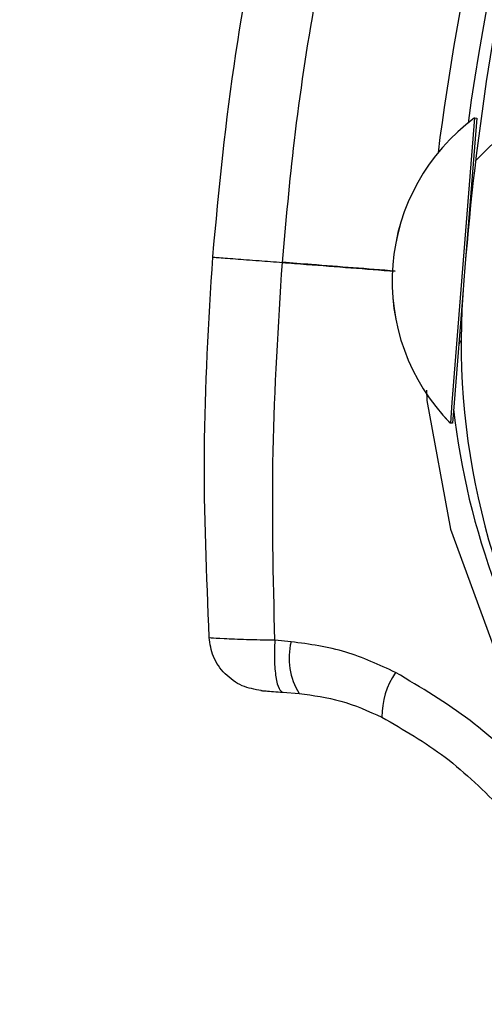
# Model space of a CAD drawing. Header units: inches. Extents: x 170 to 284, y 215 to 248.
# Tile 315 of 656: x 186.1087 to 186.1453, y 243.9388 to 244.0163. Entities that reach past the tile are written whole.
import ezdxf

# ---------------------------------------------------------------- set-up
doc = ezdxf.new("R2010")
doc.units = ezdxf.units.IN
doc.header["$LTSCALE"] = 0.25
doc.header["$MEASUREMENT"] = 0
doc.layers.add('LH BENCH MOUNT', color=7, linetype='Continuous')

msp = doc.modelspace()

# ---------------------------------------------------------------- hatches: boundary and pattern name
at = {"layer": 'LH BENCH MOUNT'}
h = msp.add_hatch(dxfattribs=at)
h.set_pattern_fill('ANSI31', color=256, scale=0.34241245, angle=2.8e-322, style=0)
h.set_pattern_definition([(45, (176.1263761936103, 238.0091787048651), (-0.03026527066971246, 0.03026527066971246), [])])
edge = h.paths.add_edge_path(flags=0)
edge.add_arc((186.41301658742, 243.9014011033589), 0.021400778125, 89.9999999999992, 390.52248781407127, ccw=False)
edge.add_line((186.41301658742, 243.9228018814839), (186.485779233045, 243.9228018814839))
edge.add_arc((186.485779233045, 244.3336968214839), 0.4108949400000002, 270, 450.0000000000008)
edge.add_line((186.485779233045, 244.7445917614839), (186.00212164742, 244.7445917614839))
edge.add_arc((186.00212164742, 244.7488719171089), 0.004280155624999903, 180.0000000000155, 269.9999999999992, ccw=False)
edge.add_line((185.997841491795, 244.7488719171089), (185.997841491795, 244.7916734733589))
edge.add_arc((186.00212164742, 244.7916734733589), 0.004280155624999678, 360, 540, ccw=False)
edge.add_line((186.006401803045, 244.7916734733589), (186.006401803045, 244.7488719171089))
edge.add_line((186.006401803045, 244.7488719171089), (186.003169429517, 244.7488719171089))
edge.add_line((186.003169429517, 244.7488719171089), (186.003169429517, 244.7916734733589))
edge.add_arc((186.00212164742, 244.7916734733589), 0.001047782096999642, 360, 540.0000000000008)
edge.add_line((186.001073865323, 244.7916734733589), (186.001073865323, 244.7488719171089))
edge.add_arc((186.00212164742, 244.7488719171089), 0.001047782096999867, 180, 270)
edge.add_line((186.00212164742, 244.7478241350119), (186.485779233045, 244.7478241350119))
edge.add_arc((186.485779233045, 244.3336968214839), 0.4141273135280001, 269.9999999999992, 450, ccw=False)
edge.add_line((186.485779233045, 243.9195695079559), (186.41301658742, 243.9195695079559))
edge.add_arc((186.41301658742, 243.9014011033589), 0.018168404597, 450.0000000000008, 750.5224878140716)
edge.add_arc((186.4277648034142, 243.9100962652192), 0.001047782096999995, 390.5224878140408, 495.0000000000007)
edge.add_line((186.4270239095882, 243.9108371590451), (186.4183287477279, 243.9021419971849))
edge.add_line((186.4183287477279, 243.9021419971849), (186.4160431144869, 243.9044276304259))
edge.add_line((186.4160431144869, 243.9044276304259), (186.4247382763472, 243.9131227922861))
edge.add_arc((186.4277648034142, 243.9100962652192), 0.004280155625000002, 390.522487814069, 495.0000000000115, ccw=False)
h = msp.add_hatch(dxfattribs=at)
h.set_pattern_fill('ANSI31', color=256, scale=0.34241245, angle=2.8e-322, style=0)
h.set_pattern_definition([(45, (176.0930244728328, 238.0091787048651), (-0.03026527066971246, 0.03026527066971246), [])])
edge = h.paths.add_edge_path(flags=0)
edge.add_arc((186.1669971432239, 243.9031914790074), 0.001712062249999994, 445.455402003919, 467.6658223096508)
edge.add_line((186.1664775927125, 243.9048228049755), (186.1657450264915, 243.9071229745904))
edge.add_arc((186.1669971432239, 243.9031914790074), 0.004126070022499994, 445.4554020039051, 467.6658223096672, ccw=False)
edge.add_arc((186.1662917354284, 243.8943167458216), 0.01302879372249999, 396.9315693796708, 445.45540200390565, ccw=False)
edge.add_arc((186.1618095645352, 243.8915128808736), 0.01830194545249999, 355.45540200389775, 395.516775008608, ccw=False)
edge.add_arc((186.1683290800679, 243.8909946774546), 0.01176186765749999, 287.5962596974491, 355.45540200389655, ccw=False)
edge.add_arc((186.1662998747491, 243.8944191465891), 0.01566536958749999, 230.7124700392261, 290.88620181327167, ccw=False)
edge.add_arc((186.1721653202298, 243.9020937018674), 0.02532140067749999, 208.3096502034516, 231.4363353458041, ccw=False)
edge.add_arc((186.1635368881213, 243.8963905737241), 0.01504902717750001, 167.6111203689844, 204.77005164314, ccw=False)
edge.add_arc((186.1758215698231, 243.8940745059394), 0.02754708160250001, 448.763905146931, 528.3879757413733, ccw=False)
edge.add_arc((186.1754384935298, 243.9303090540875), 0.008748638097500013, 276.4140209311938, 423.3968342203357)
edge.add_arc((186.2001763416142, 243.990892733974), 0.05672062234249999, 175.0260377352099, 248.465301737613, ccw=False)
edge.add_arc((186.3581052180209, 243.9795419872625), 0.2150521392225, 518.8814295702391, 535.6614556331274, ccw=False)
edge.add_arc((186.1840258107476, 244.0456925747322), 0.02884824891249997, 460.61424547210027, 516.869158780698, ccw=False)
edge.add_arc((186.1710761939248, 244.1014402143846), 0.0284373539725, 285.5759958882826, 339.1744695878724)
edge.add_arc((186.1835452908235, 244.0962585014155), 0.01494630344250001, 340.7468428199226, 396.0025941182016)
edge.add_arc((186.1799881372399, 244.0947207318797), 0.0187470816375, 393.4132765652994, 426.8950179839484)
edge.add_arc((186.1825893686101, 244.0993572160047), 0.0134739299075, 429.3329594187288, 467.7290477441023)
edge.add_arc((186.1805855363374, 244.1065580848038), 0.006011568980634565, 470.4379345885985, 491.1729756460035)
edge.add_arc((186.189772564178, 244.0985458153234), 0.01816498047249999, 496.3546620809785, 535.455402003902)
edge.add_arc((186.1825703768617, 244.0991182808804), 0.01094007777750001, 535.4554020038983, 625.4554020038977)
edge.add_arc((186.1818514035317, 244.0900728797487), 0.001866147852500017, 265.4554020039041, 281.0976484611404)
edge.add_line((186.182210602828, 244.0882416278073), (186.1826752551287, 244.085872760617))
edge.add_arc((186.1818514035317, 244.0900728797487), 0.004280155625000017, 265.4554020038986, 281.09764846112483, ccw=False)
edge.add_arc((186.1825703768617, 244.0991182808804), 0.01335408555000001, 175.4554020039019, 265.4554020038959, ccw=False)
edge.add_arc((186.189772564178, 244.0985458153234), 0.020578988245, 496.06676031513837, 535.4554020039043, ccw=False)
edge.add_arc((186.1805855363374, 244.1065580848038), 0.008425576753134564, 470.0330691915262, 491.9551129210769, ccw=False)
edge.add_arc((186.1825893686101, 244.0993572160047), 0.01588793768, 429.1457042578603, 467.92598269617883, ccw=False)
edge.add_arc((186.1799881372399, 244.0947207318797), 0.02116108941, 393.5599327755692, 427.0325737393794, ccw=False)
edge.add_arc((186.1835452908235, 244.0962585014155), 0.01736031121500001, 340.63565013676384, 395.8212553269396, ccw=False)
edge.add_arc((186.1710761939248, 244.1014402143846), 0.030851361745, 285.3735592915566, 339.23493959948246, ccw=False)
edge.add_arc((186.1840258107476, 244.0456925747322), 0.02643424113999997, 460.3971115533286, 516.7790151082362)
edge.add_arc((186.3581052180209, 243.9795419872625), 0.21263813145, 518.8930704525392, 535.6650915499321)
edge.add_arc((186.2001763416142, 243.990892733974), 0.05430661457, 535.0120286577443, 608.5699368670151)
edge.add_arc((186.1754384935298, 243.9303090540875), 0.01116264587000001, 275.516440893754, 423.9844891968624, ccw=False)
edge.add_arc((186.1758215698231, 243.8940745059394), 0.02513307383, 448.4268021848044, 528.4260597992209)
edge.add_arc((186.1635368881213, 243.8963905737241), 0.01263501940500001, 527.5384492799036, 564.4380987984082)
edge.add_arc((186.1721653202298, 243.9020937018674), 0.022907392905, 208.499708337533, 231.4751172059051)
edge.add_arc((186.1662998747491, 243.8944191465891), 0.01325136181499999, 230.6476424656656, 291.190651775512)
edge.add_arc((186.1683290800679, 243.8909946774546), 0.009347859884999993, 287.1779261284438, 355.4554020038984)
edge.add_arc((186.1618095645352, 243.8915128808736), 0.01588793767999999, 355.4554020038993, 395.4075808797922)
edge.add_arc((186.1662917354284, 243.8943167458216), 0.01061478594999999, 397.0899033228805, 445.4554020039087)

# ---------------------------------------------------------------- linework, layer by layer
for p, q in [((186.1445154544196, 244.0085796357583), (186.142728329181, 243.9861607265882)), ((186.1446861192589, 244.0085660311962), (186.1438000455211, 243.9974505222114)), ((186.1445138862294, 244.0085797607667), (186.1445154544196, 244.0085796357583)), ((186.1445154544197, 244.0085796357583), (186.1446861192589, 244.0085660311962)), ((186.1436106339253, 243.9950744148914), (186.1428989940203, 243.9861471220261)), ((186.142728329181, 243.9861607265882), (186.1425999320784, 243.9845500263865)), ((186.1428989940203, 243.9861471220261), (186.1427705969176, 243.9845364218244)), ((186.1425999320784, 243.9845500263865), (186.1425983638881, 243.9845501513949)), ((186.1427705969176, 243.9845364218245), (186.1425999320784, 243.9845500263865)), ((186.1300446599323, 243.9673248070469), (186.1287598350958, 243.9674339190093)), ((186.1294091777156, 243.9633395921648), (186.1306869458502, 243.9632380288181))]:
    msp.add_line(p, q, dxfattribs=at)
at = {"layer": 'LH BENCH MOUNT', "flags": 128}
msp.add_lwpolyline([(186.1407323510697, 243.9871368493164), (186.1407421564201, 243.98633672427), (186.1426032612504, 243.9762024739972), (186.1460429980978, 243.9668161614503), (186.1511628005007, 243.9578906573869), (186.1511628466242, 243.9578905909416), (186.1511628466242, 243.9578905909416)], dxfattribs=at)
at = {"layer": 'LH BENCH MOUNT'}
for centre, radius, start, end in [((186.3579605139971, 243.9781656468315), 0.2160622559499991, 156.548380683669, 172.0151240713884), ((186.3581052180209, 243.9795419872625), 0.2150521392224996, 158.8814295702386, 175.6614556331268), ((186.3579605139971, 243.9781656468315), 0.2180957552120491, 162.6346252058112, 172.7089753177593), ((186.153942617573, 243.9957369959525), 0.01593228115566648, 126.2848787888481, 224.5997207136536), ((186.1539441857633, 243.9957368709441), 0.01593228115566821, 126.2848787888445, 224.5997207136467), ((186.1447431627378, 244.0023870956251), 0.0005478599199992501, 175.4422997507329, 204.7374751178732), ((186.2001763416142, 243.990892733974), 0.05672062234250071, 175.0260377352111, 248.4653017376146), ((186.1438058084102, 243.9906282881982), 0.0005478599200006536, 130.0205069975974, 175.4422997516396), ((186.2003704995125, 243.9920484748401), 0.05786770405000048, 186.3572933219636, 214.7667559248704), ((186.135170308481, 243.9660365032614), 0.005285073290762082, 165.8912744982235, 211.9720376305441), ((186.143322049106, 243.961432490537), 0.006116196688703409, 145.4513666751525, 180.5589798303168)]:
    msp.add_arc(centre, radius, start, end, dxfattribs=at)
for points, knots in [([(186.1238727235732, 243.9976339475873), (186.1243809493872, 244.0029892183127), (186.1253645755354, 244.0133538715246), (186.1274643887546, 244.023550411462), (186.1284792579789, 244.0284785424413)], [0, 0, 0, 0, 0.5166859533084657, 0.9999999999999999, 0.9999999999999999, 0.9999999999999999, 0.9999999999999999]), ([(186.1293625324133, 243.9972089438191), (186.1296508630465, 244.0004085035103), (186.1302739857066, 244.0073231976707), (186.1318229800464, 244.0176585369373), (186.1333274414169, 244.0247302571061), (186.1340556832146, 244.0281533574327)], [0, 0, 0, 0, 0.307644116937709, 0.6648617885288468, 1, 1, 1, 1]), ([(186.1236001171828, 243.9676559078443), (186.1233904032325, 243.9725463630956), (186.1229619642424, 243.9825374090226), (186.1235644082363, 243.9925252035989), (186.1238719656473, 243.9976241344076)], [0, 0, 0, 0, 0.4894838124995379, 1, 1, 1, 1]), ([(186.1239130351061, 243.9976209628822), (186.1239076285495, 243.9976213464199), (186.123892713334, 243.9976224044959), (186.1243269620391, 243.9975886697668), (186.125458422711, 243.997501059), (186.1273432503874, 243.9973553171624), (186.1287335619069, 243.9972478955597), (186.1293617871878, 243.9971993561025)], [0, 0, 0, 0, 0.09013511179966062, 0.2486582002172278, 0.5414135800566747, 0.7927834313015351, 0.9999999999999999, 0.9999999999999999, 0.9999999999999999, 0.9999999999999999]), ([(186.1287649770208, 243.9674343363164), (186.1286497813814, 243.9723993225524), (186.1284196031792, 243.9823201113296), (186.1290479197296, 243.9922426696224), (186.1293617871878, 243.9971993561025)], [0, 0, 0, 0, 0.5004628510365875, 1, 1, 1, 1]), ([(186.1293617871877, 243.9971993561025), (186.1299978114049, 243.9971500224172), (186.1329641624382, 243.9969199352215), (186.1359299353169, 243.9966898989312), (186.1382598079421, 243.9965091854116)], [0, 0, 0, 0, 0.2144129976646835, 1, 1, 1, 1]), ([(186.1382599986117, 243.996519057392), (186.1360549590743, 243.9966900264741), (186.1330893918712, 243.9969199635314), (186.130123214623, 243.9971499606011), (186.1293625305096, 243.9972089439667)], [0, 0, 0, 0, 0.7435473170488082, 0.9999999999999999, 0.9999999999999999, 0.9999999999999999, 0.9999999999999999]), ([(186.1276916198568, 243.9634761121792), (186.1271808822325, 243.9635693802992), (186.1261245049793, 243.963762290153), (186.124781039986, 243.9647419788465), (186.1238285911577, 243.9660982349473), (186.1236597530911, 243.9671502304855), (186.1235780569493, 243.9676592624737)], [0, 0, 0, 0, 0.2415860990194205, 0.4996813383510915, 0.7579094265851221, 1, 1, 1, 1]), ([(186.1287649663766, 243.9674346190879), (186.1279900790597, 243.9674502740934), (186.126430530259, 243.9674817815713), (186.1246821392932, 243.9675480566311), (186.1236703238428, 243.9676105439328), (186.1236787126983, 243.9676447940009), (186.1236819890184, 243.9676581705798)], [0, 0, 0, 0, 0.271916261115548, 0.547262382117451, 0.8231804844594, 1, 1, 1, 1]), ([(186.1287649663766, 243.9674346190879), (186.1287464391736, 243.9669132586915), (186.1287080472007, 243.9658328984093), (186.1288294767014, 243.9644747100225), (186.1290694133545, 243.9635361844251), (186.1292986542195, 243.9634035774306), (186.1294092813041, 243.963339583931)], [0, 0, 0, 0, 0.241290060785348, 0.4999999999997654, 0.7587099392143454, 1, 1, 1, 1]), ([(186.1382844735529, 243.9649010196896), (186.1369927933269, 243.9655031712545), (186.1343562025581, 243.9667322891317), (186.1315010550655, 243.9671246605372), (186.1300446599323, 243.9673248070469)], [0, 0, 0, 0, 0.4899054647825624, 1, 1, 1, 1]), ([(186.1491495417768, 243.9564930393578), (186.149149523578, 243.956493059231), (186.1476161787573, 243.9581674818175), (186.1442333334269, 243.9613661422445), (186.1402891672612, 243.9637098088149), (186.1382844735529, 243.9649010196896)], [0, 0, 0, 0, 5.83624926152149e-06, 0.4917349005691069, 1, 1, 1, 1]), ([(186.1276919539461, 243.9634760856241), (186.1276908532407, 243.9634761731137), (186.1276046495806, 243.9634830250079), (186.1277047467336, 243.96347506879), (186.1280256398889, 243.9634495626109), (186.1286300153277, 243.9634015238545), (186.1291504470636, 243.9633601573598), (186.1294092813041, 243.963339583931)], [0, 0, 0, 0, 0.003230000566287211, 0.2529631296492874, 0.5032304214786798, 0.7529340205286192, 1, 1, 1, 1]), ([(186.1306869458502, 243.9632380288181), (186.1317898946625, 243.9630964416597), (186.134039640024, 243.9628076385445), (186.136137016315, 243.9618572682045), (186.1372061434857, 243.9613728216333)], [0, 0, 0, 0, 0.4902549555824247, 1, 1, 1, 1]), ([(186.1372061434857, 243.9613728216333), (186.1389170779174, 243.9603919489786), (186.1423986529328, 243.9583959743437), (186.1452800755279, 243.9555375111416), (186.1467454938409, 243.9540837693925)], [0, 0, 0, 0, 0.4914254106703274, 1, 1, 1, 1])]:
    msp.add_open_spline(points, degree=3, knots=knots, dxfattribs=at)

doc.saveas('drawing.dxf')
